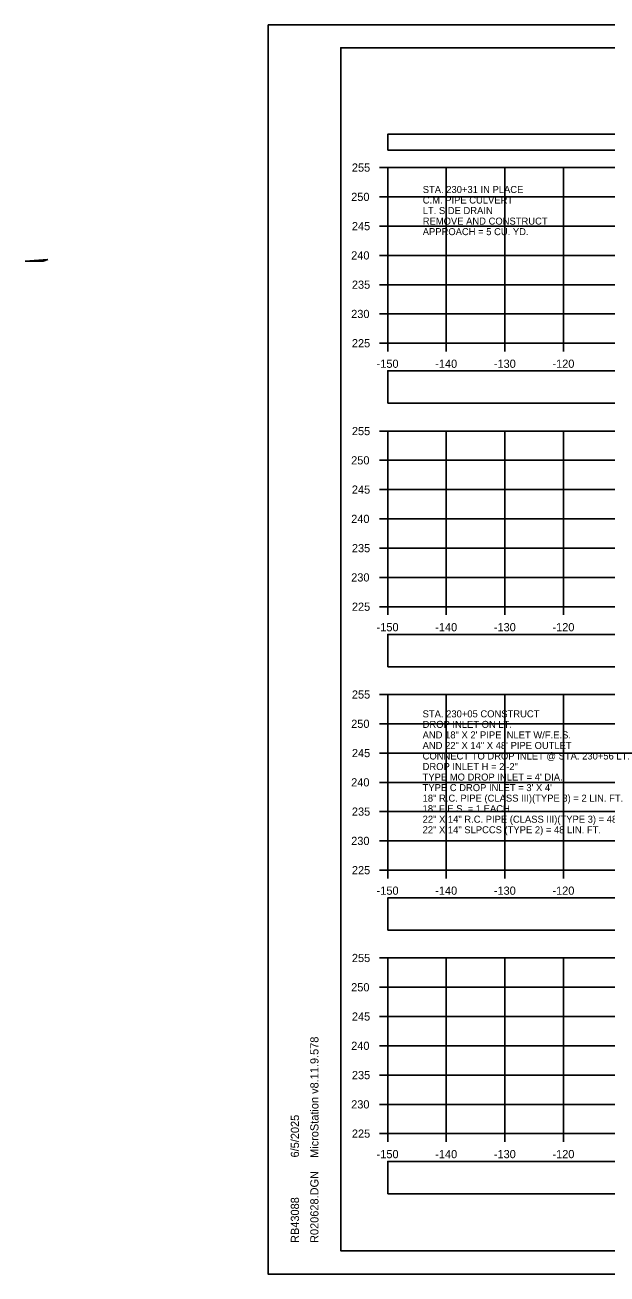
# Model space of a CAD drawing. Extents: x 1369627 to 1374022, y 380035 to 398173.
# Drawn here: x 1371886.6 to 1371985.9, y 387078.9 to 387292.3 of the extents above; entities that cross this region are included whole.
import ezdxf

# ---------------------------------------------------------------- set-up
doc = ezdxf.new("R2010")
doc.units = 0
for name, color, linetype in [('Default', 7, 'Continuous'), ('R_Axis', 7, 'Continuous'), ('R_Axis Annot', 7, 'Continuous'), ('R_Border', 7, 'Continuous'), ('R_Drive', 7, 'Continuous'), ('R_Grid', 7, 'Continuous'), ('R_No Plot', 7, 'Continuous'), ('R_Water', 7, 'Continuous'), ('R_Water Annot', 7, 'Continuous')]:
    doc.layers.add(name, color=color, linetype=linetype)

msp = doc.modelspace()

# ---------------------------------------------------------------- linework, layer by layer
at = {"layer": 'Default'}
for points in [[(1371948.53, 387270.89), (1372248.53, 387270.89), (1372248.53, 387273.59), (1371948.53, 387273.59)], [(1371948.53, 387227.7), (1372248.53, 387227.7), (1372248.53, 387233.22), (1371948.53, 387233.22)], [(1371948.53, 387182.66), (1372248.53, 387182.66), (1372248.53, 387188.18), (1371948.53, 387188.18)], [(1371948.53, 387137.64), (1372248.53, 387137.64), (1372248.53, 387143.16), (1371948.53, 387143.16)], [(1371948.53, 387092.65), (1372248.53, 387092.65), (1372248.53, 387098.17), (1371948.53, 387098.17)]]:
    msp.add_lwpolyline(points, close=True, dxfattribs=at)
at = {"layer": 'R_Axis'}
for p, q in [((1371947.13, 387267.91), (1371948.53, 387267.91)), ((1371948.53, 387237.91), (1371948.53, 387267.91)), ((1371947.13, 387262.91), (1371948.53, 387262.91)), ((1371947.13, 387257.91), (1371948.53, 387257.91)), ((1371947.13, 387252.91), (1371948.53, 387252.91)), ((1371947.13, 387247.91), (1371948.53, 387247.91)), ((1371947.13, 387242.91), (1371948.53, 387242.91)), ((1371947.13, 387237.91), (1371948.53, 387237.91)), ((1371948.53, 387237.91), (1372248.53, 387237.91)), ((1371948.53, 387236.51), (1371948.53, 387237.91)), ((1371958.53, 387236.51), (1371958.53, 387237.91)), ((1371968.53, 387236.51), (1371968.53, 387237.91)), ((1371978.53, 387236.51), (1371978.53, 387237.91)), ((1371947.13, 387222.91), (1371948.53, 387222.91)), ((1371948.53, 387192.91), (1371948.53, 387222.91)), ((1371947.13, 387217.91), (1371948.53, 387217.91)), ((1371947.13, 387212.91), (1371948.53, 387212.91)), ((1371947.13, 387207.91), (1371948.53, 387207.91)), ((1371947.13, 387202.91), (1371948.53, 387202.91)), ((1371947.13, 387197.91), (1371948.53, 387197.91)), ((1371947.13, 387192.91), (1371948.53, 387192.91)), ((1371948.53, 387192.91), (1372248.53, 387192.91)), ((1371948.53, 387191.51), (1371948.53, 387192.91)), ((1371958.53, 387191.51), (1371958.53, 387192.91)), ((1371968.53, 387191.51), (1371968.53, 387192.91)), ((1371978.53, 387191.51), (1371978.53, 387192.91)), ((1371947.13, 387177.91), (1371948.53, 387177.91)), ((1371948.53, 387147.91), (1371948.53, 387177.91)), ((1371947.13, 387172.91), (1371948.53, 387172.91)), ((1371947.13, 387167.91), (1371948.53, 387167.91)), ((1371947.13, 387162.91), (1371948.53, 387162.91)), ((1371947.13, 387157.91), (1371948.53, 387157.91)), ((1371947.13, 387152.91), (1371948.53, 387152.91)), ((1371947.13, 387147.91), (1371948.53, 387147.91)), ((1371948.53, 387147.91), (1372248.53, 387147.91)), ((1371948.53, 387146.51), (1371948.53, 387147.91)), ((1371958.53, 387146.51), (1371958.53, 387147.91)), ((1371968.53, 387146.51), (1371968.53, 387147.91)), ((1371978.53, 387146.51), (1371978.53, 387147.91)), ((1371947.13, 387132.91), (1371948.53, 387132.91)), ((1371948.53, 387102.91), (1371948.53, 387132.91)), ((1371947.13, 387127.91), (1371948.53, 387127.91)), ((1371947.13, 387122.91), (1371948.53, 387122.91)), ((1371947.13, 387117.91), (1371948.53, 387117.91)), ((1371947.13, 387112.91), (1371948.53, 387112.91)), ((1371947.13, 387107.91), (1371948.53, 387107.91)), ((1371947.13, 387102.91), (1371948.53, 387102.91)), ((1371948.53, 387102.91), (1372248.53, 387102.91)), ((1371948.53, 387101.51), (1371948.53, 387102.91)), ((1371958.53, 387101.51), (1371958.53, 387102.91)), ((1371968.53, 387101.51), (1371968.53, 387102.91)), ((1371978.53, 387101.51), (1371978.53, 387102.91))]:
    msp.add_line(p, q, dxfattribs=at)
at = {"layer": 'R_Border'}
for p, q in [((1371940.53, 387288.37), (1372256.71, 387288.37)), ((1371940.53, 387082.91), (1371940.53, 387288.37)), ((1371940.53, 387082.91), (1371940.53, 387082.91)), ((1372256.71, 387082.91), (1371940.53, 387082.91))]:
    msp.add_line(p, q, dxfattribs=at)
at = {"layer": 'R_Drive'}
for p, q in [((1371890.54, 387252.19), (1371886.65, 387251.93)), ((1371889.77, 387251.93), (1371890.54, 387252.19))]:
    msp.add_line(p, q, dxfattribs=at)
msp.add_lwpolyline([(1371886.65, 387251.93), (1371889.07, 387251.93), (1371889.77, 387251.93)], dxfattribs=at)
at = {"layer": 'R_Grid'}
for p, q in [((1371948.53, 387267.91), (1372248.53, 387267.91)), ((1371948.53, 387237.91), (1371948.53, 387267.91)), ((1371958.53, 387237.91), (1371958.53, 387267.91)), ((1371968.53, 387237.91), (1371968.53, 387267.91)), ((1371978.53, 387237.91), (1371978.53, 387267.91)), ((1371948.53, 387262.91), (1372248.53, 387262.91)), ((1371948.53, 387257.91), (1372248.53, 387257.91)), ((1371948.53, 387252.91), (1372248.53, 387252.91)), ((1371948.53, 387247.91), (1372248.53, 387247.91)), ((1371948.53, 387242.91), (1372248.53, 387242.91)), ((1371948.53, 387237.91), (1372248.53, 387237.91)), ((1371948.53, 387222.91), (1372248.53, 387222.91)), ((1371948.53, 387192.91), (1371948.53, 387222.91)), ((1371958.53, 387192.91), (1371958.53, 387222.91)), ((1371968.53, 387192.91), (1371968.53, 387222.91)), ((1371978.53, 387192.91), (1371978.53, 387222.91)), ((1371948.53, 387217.91), (1372248.53, 387217.91)), ((1371948.53, 387212.91), (1372248.53, 387212.91)), ((1371948.53, 387207.91), (1372248.53, 387207.91)), ((1371948.53, 387202.91), (1372248.53, 387202.91)), ((1371948.53, 387197.91), (1372248.53, 387197.91)), ((1371948.53, 387192.91), (1372248.53, 387192.91)), ((1371948.53, 387177.91), (1372248.53, 387177.91)), ((1371948.53, 387147.91), (1371948.53, 387177.91)), ((1371958.53, 387147.91), (1371958.53, 387177.91)), ((1371968.53, 387147.91), (1371968.53, 387177.91)), ((1371978.53, 387147.91), (1371978.53, 387177.91)), ((1371948.53, 387172.91), (1372248.53, 387172.91)), ((1371948.53, 387167.91), (1372248.53, 387167.91)), ((1371948.53, 387162.91), (1372248.53, 387162.91)), ((1371948.53, 387157.91), (1372248.53, 387157.91)), ((1371948.53, 387152.91), (1372248.53, 387152.91)), ((1371948.53, 387147.91), (1372248.53, 387147.91)), ((1371948.53, 387132.91), (1372248.53, 387132.91)), ((1371948.53, 387102.91), (1371948.53, 387132.91)), ((1371958.53, 387102.91), (1371958.53, 387132.91)), ((1371968.53, 387102.91), (1371968.53, 387132.91)), ((1371978.53, 387102.91), (1371978.53, 387132.91)), ((1371948.53, 387127.91), (1372248.53, 387127.91)), ((1371948.53, 387122.91), (1372248.53, 387122.91)), ((1371948.53, 387117.91), (1372248.53, 387117.91)), ((1371948.53, 387112.91), (1372248.53, 387112.91)), ((1371948.53, 387107.91), (1372248.53, 387107.91)), ((1371948.53, 387102.91), (1372248.53, 387102.91))]:
    msp.add_line(p, q, dxfattribs=at)
at = {"layer": 'R_No Plot'}
for p, q in [((1371928.13, 387292.27), (1372261.46, 387292.27)), ((1371928.13, 387078.93), (1372261.46, 387078.93))]:
    msp.add_line(p, q, dxfattribs=at)
for points in [[(1371928.12, 387292.27), (1372261.46, 387292.27), (1372261.46, 387078.93), (1371928.12, 387078.93)], [(1372174.45, 387288.37), (1372194.07, 387288.37), (1372194.07, 387278.49), (1372210.18, 387278.49), (1372233.38, 387278.49), (1372233.38, 387245.82), (1372256.59, 387245.82), (1372256.71, 387082.91), (1371940.53, 387082.91), (1371940.53, 387288.37)]]:
    msp.add_lwpolyline(points, close=True, dxfattribs=at)

# ---------------------------------------------------------------- texts
at = {"layer": 'R_Axis Annot'}
for s, p in [('255', (1371942.42, 387267.21)), ('250', (1371942.3, 387262.21)), ('245', (1371942.42, 387257.21)), ('240', (1371942.3, 387252.21)), ('235', (1371942.42, 387247.21)), ('230', (1371942.3, 387242.21)), ('225', (1371942.42, 387237.21)), ('-150', (1371946.64, 387233.71)), ('-140', (1371956.64, 387233.71)), ('-130', (1371966.64, 387233.71)), ('-120', (1371976.64, 387233.71)), ('255', (1371942.42, 387222.21)), ('250', (1371942.3, 387217.21)), ('245', (1371942.42, 387212.21)), ('240', (1371942.3, 387207.21)), ('235', (1371942.42, 387202.21)), ('230', (1371942.3, 387197.21)), ('225', (1371942.42, 387192.21)), ('-150', (1371946.64, 387188.71)), ('-140', (1371956.64, 387188.71)), ('-130', (1371966.64, 387188.71)), ('-120', (1371976.64, 387188.71)), ('255', (1371942.42, 387177.21)), ('250', (1371942.3, 387172.21)), ('245', (1371942.42, 387167.21)), ('240', (1371942.3, 387162.21)), ('235', (1371942.42, 387157.21)), ('230', (1371942.3, 387152.21)), ('225', (1371942.42, 387147.21)), ('-150', (1371946.64, 387143.71)), ('-140', (1371956.64, 387143.71)), ('-130', (1371966.64, 387143.71)), ('-120', (1371976.64, 387143.71)), ('255', (1371942.42, 387132.21)), ('250', (1371942.3, 387127.21)), ('245', (1371942.42, 387122.21)), ('240', (1371942.3, 387117.21)), ('235', (1371942.42, 387112.21)), ('230', (1371942.3, 387107.21)), ('225', (1371942.42, 387102.21)), ('-150', (1371946.64, 387098.71)), ('-140', (1371956.64, 387098.71)), ('-130', (1371966.64, 387098.71)), ('-120', (1371976.64, 387098.71))]:
    msp.add_text(s, height=1.4, dxfattribs=at).set_placement(p)
at = {"layer": 'R_Border'}
for s, p in [('MicroStation v8.11.9.578', (1371936.72, 387098.77)), ('6/5/2025', (1371933.4, 387098.84)), ('R020628.DGN', (1371936.72, 387084.24)), ('RB43088', (1371933.4, 387084.24))]:
    msp.add_text(s, height=1.4, rotation=90, dxfattribs=at).set_placement(p)
at = {"layer": 'R_Water'}
for s, p in [('STA. 230+31 IN PLACE', (1371954.51, 387263.57)), ('C.M. PIPE CULVERT', (1371954.51, 387261.77)), ('LT. SIDE DRAIN', (1371954.51, 387259.97)), ('REMOVE AND CONSTRUCT', (1371954.51, 387258.17)), ('APPROACH = 5 CU. YD.', (1371954.51, 387256.37))]:
    msp.add_text(s, height=1.2, dxfattribs=at).set_placement(p)
at = {"layer": 'R_Water Annot'}
for s, p in [('STA. 230+05 CONSTRUCT', (1371954.49, 387174.01)), ('AND 18" X 2\' PIPE INLET W/F.E.S.', (1371954.49, 387170.41)), ('DROP INLET ON LT.', (1371954.49, 387172.21)), ('AND 22" X 14" X 48\' PIPE OUTLET', (1371954.49, 387168.61)), ('CONNECT TO DROP INLET @ STA. 230+56 LT.', (1371954.49, 387166.81)), ('DROP INLET H = 2\'-2"', (1371954.49, 387165.01)), ("TYPE MO DROP INLET = 4' DIA.", (1371954.49, 387163.21)), ("TYPE C DROP INLET = 3' X 4'", (1371954.49, 387161.41)), ('18" R.C. PIPE (CLASS III)(TYPE 3) = 2 LIN. FT.', (1371954.49, 387159.61)), ('18" F.E.S. = 1 EACH', (1371954.49, 387157.81)), ('22" X 14" R.C. PIPE (CLASS III)(TYPE 3) = 48 LIN. FT.', (1371954.49, 387156.01)), ('22" X 14" SLPCCS (TYPE 2) = 48 LIN. FT.', (1371954.49, 387154.21))]:
    msp.add_text(s, height=1.2, dxfattribs=at).set_placement(p)

doc.saveas('drawing.dxf')
